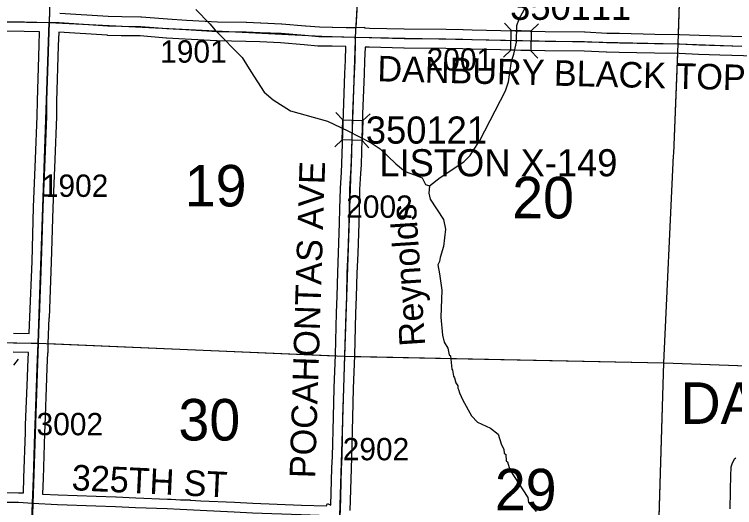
# Model space of a CAD drawing. Extents: x -157.2 to -99.3, y 12.2 to 46.2.
# Drawn here: x -117.299 to -115.044, y 17.657 to 19.202 of the extents above; entities that cross this region are included whole.
import ezdxf

# ---------------------------------------------------------------- set-up
doc = ezdxf.new("R2010")
doc.units = 0
for name, color, linetype in [('tdCoCorpTxt', 7, 'Continuous'), ('tdCoHydroRiver', 7, 'Continuous'), ('tdCoHydroTxtLg', 7, 'Continuous'), ('tdCoSecRdNmbr', 7, 'Continuous'), ('tdCoSecRdTxt', 7, 'Continuous'), ('tdCoSecRteBand', 7, 'Continuous'), ('tdCoSecRteCL', 7, 'Continuous'), ('tdCoSectLine', 7, 'Continuous'), ('tdCoSectLinePart', 7, 'Continuous'), ('tdCoSectNmbr', 7, 'Continuous'), ('tdCoStrucSec', 7, 'Continuous'), ('tdCoStrucSecCoName', 7, 'Continuous'), ('tdCoStrucSecFHWANum', 7, 'Continuous'), ('tdCoSurfConc', 7, 'Continuous'), ('tdCoSurfEarth', 7, 'Continuous'), ('tdCoSurfGravel', 7, 'Continuous'), ('tdCoTwpBndryShd', 7, 'Continuous')]:
    doc.layers.add(name, color=color, linetype=linetype)

msp = doc.modelspace()

# ---------------------------------------------------------------- linework, layer by layer
at = {"layer": 'tdCoHydroRiver'}
for points in [[(-115.7181, 19.188), (-115.7131, 19.1973), (-115.6866, 19.244)], [(-116.7305, 19.2172), (-116.6875, 19.1718), (-116.6707, 19.1524), (-116.5862, 19.0665), (-116.559, 19.0231), (-116.5166, 18.9588), (-116.4888, 18.9344), (-116.4346, 18.8997), (-116.3187, 18.8679), (-116.2549, 18.8377), (-116.1818, 18.7993), (-116.1539, 18.7811)], [(-115.7351, 19.2027), (-115.7181, 19.188)], [(-115.8629, 18.774), (-115.8411, 18.8067), (-115.7611, 18.9628), (-115.7522, 18.9911), (-115.7419, 19.0557), (-115.7348, 19.0777), (-115.7271, 19.1154), (-115.7252, 19.1676), (-115.7181, 19.188)], [(-116.1539, 18.7811), (-116.1047, 18.7339), (-116.0754, 18.7093), (-116.0457, 18.6989), (-116.0223, 18.6903), (-116.0119, 18.6695), (-115.9994, 18.6644)], [(-115.9994, 18.6644), (-115.9661, 18.6906), (-115.8917, 18.7398), (-115.8715, 18.7599), (-115.8629, 18.774)], [(-115.9994, 18.6644), (-116.0016, 18.6423), (-115.9974, 18.6233), (-115.9549, 18.559), (-115.9494, 18.5289), (-115.9556, 18.4754), (-115.966, 18.4409), (-115.9679, 18.4284), (-115.973, 18.4175), (-115.9674, 18.3889), (-115.9609, 18.3382), (-115.9632, 18.2531), (-115.9584, 18.1977), (-115.9527, 18.1755), (-115.9422, 18.1562), (-115.938, 18.1356), (-115.9334, 18.1323), (-115.9297, 18.0912), (-115.9267, 18.0879), (-115.924, 18.0689), (-115.921, 18.0641), (-115.9167, 18.0482), (-115.9107, 18.0386), (-115.9109, 18.0307), (-115.9078, 18.0275), (-115.9049, 18.0163), (-115.8945, 17.994), (-115.8674, 17.9443), (-115.849, 17.9249), (-115.8085, 17.9064), (-115.7838, 17.8868), (-115.7751, 17.8566), (-115.7661, 17.839), (-115.7649, 17.8279), (-115.7603, 17.823), (-115.7592, 17.8041), (-115.7546, 17.8008), (-115.7474, 17.7753), (-115.6913, 17.6886), (-115.6886, 17.6727), (-115.6656, 17.6451)], [(-117.3008, 18.1032), (-117.2861, 18.1217)]]:
    msp.add_lwpolyline(points, dxfattribs=at)
at = {"layer": 'tdCoSecRteBand'}
for points in [[(-117.1567, 19.206), (-117.0051, 19.1962), (-116.963, 19.195), (-116.903, 19.1943), (-116.9021, 19.1942), (-116.9011, 19.1942), (-116.8193, 19.1878), (-116.7604, 19.1843), (-116.6628, 19.1787), (-116.5731, 19.177), (-116.5729, 19.177), (-116.5727, 19.177), (-116.5281, 19.1755), (-116.5279, 19.1755), (-116.5277, 19.1755), (-116.4626, 19.1725), (-116.4621, 19.1725), (-116.4616, 19.1725), (-116.3871, 19.1665), (-116.3869, 19.1665), (-116.3866, 19.1665), (-116.3441, 19.1624), (-116.3037, 19.1622), (-116.3034, 19.1622), (-116.3031, 19.1622), (-116.2604, 19.1611), (-116.2316, 19.1604), (-116.2028, 19.1618), (-116.2026, 19.1596), (-116.2004, 19.1596), (-116.187, 19.1592), (-116.078, 19.1565), (-115.9473, 19.1555), (-115.9471, 19.1555), (-115.9469, 19.1555), (-115.8943, 19.1543), (-115.8942, 19.1543), (-115.894, 19.1543), (-115.8655, 19.1533), (-115.7309, 19.1499), (-115.6367, 19.1481), (-115.5133, 19.1472), (-115.5126, 19.1471), (-115.5119, 19.1471), (-115.4435, 19.1434), (-115.4042, 19.143), (-115.404, 19.143), (-115.4038, 19.143), (-115.2935, 19.1402), (-115.2162, 19.1393), (-115.2158, 19.1393), (-115.2153, 19.1392), (-115.1546, 19.1365), (-115.088, 19.1346), (-114.9768, 19.1314)], [(-117.2528, 18.2027), (-117.2528, 18.2035), (-117.2506, 18.2543), (-117.2437, 18.4282), (-117.2388, 18.5979), (-117.2388, 18.5981), (-117.2388, 18.5982), (-117.2328, 18.7499), (-117.2277, 18.8826), (-117.2272, 18.9308), (-117.2272, 18.9311), (-117.2272, 18.9314), (-117.222, 19.1052), (-117.222, 19.1054), (-117.222, 19.1055), (-117.2204, 19.1475), (-117.2681, 19.1486), (-117.3582, 19.1493)], [(-116.3218, 17.6624), (-116.3181, 17.67), (-116.3078, 17.6649), (-116.3046, 17.7806), (-116.3046, 17.7809), (-116.3046, 17.7812), (-116.3028, 17.8175), (-116.3001, 17.9409), (-116.3001, 17.941), (-116.3001, 17.941), (-116.2979, 18.0315), (-116.2979, 18.0317), (-116.2979, 18.0319), (-116.294, 18.1358), (-116.2905, 18.2668), (-116.2905, 18.2671), (-116.2905, 18.2673), (-116.2883, 18.3193), (-116.2866, 18.3933), (-116.2866, 18.3936), (-116.2866, 18.394), (-116.2836, 18.4556), (-116.2809, 18.5483), (-116.2809, 18.5484), (-116.2809, 18.5484), (-116.2794, 18.5943), (-116.2782, 18.6556), (-116.2782, 18.6561), (-116.2781, 18.6567), (-116.2752, 18.7075), (-116.2752, 18.7076), (-116.2752, 18.7077), (-116.2735, 18.7336), (-116.2688, 18.8926), (-116.2688, 18.8927), (-116.2688, 18.8928), (-116.2641, 19.0166), (-116.2641, 19.0167), (-116.2641, 19.0167), (-116.2624, 19.059), (-116.261, 19.1011), (-116.3044, 19.1022), (-116.3458, 19.1024), (-116.3471, 19.1025), (-116.3484, 19.1026), (-116.3921, 19.1068), (-116.4658, 19.1126), (-116.5302, 19.1155), (-116.5745, 19.117), (-116.6645, 19.1187), (-116.6651, 19.1187), (-116.6657, 19.1188), (-116.7638, 19.1244), (-116.7638, 19.1244), (-116.7639, 19.1244), (-116.823, 19.1279), (-116.8233, 19.1279), (-116.8236, 19.1279), (-116.9048, 19.1343), (-116.964, 19.135), (-116.9642, 19.135), (-116.9644, 19.135), (-117.0074, 19.1362), (-117.0079, 19.1363), (-117.0084, 19.1363), (-117.16, 19.1461), (-117.1604, 19.1461), (-117.1604, 19.1457), (-117.162, 19.1033), (-117.1672, 18.9299), (-117.1677, 18.8816), (-117.1677, 18.8812), (-117.1677, 18.8807), (-117.1729, 18.7476), (-117.1729, 18.7476), (-117.1729, 18.7476), (-117.1788, 18.5961), (-117.1837, 18.4263), (-117.1837, 18.4261), (-117.1837, 18.426), (-117.1906, 18.2519), (-117.1906, 18.2518), (-117.1907, 18.2518), (-117.1941, 18.1714), (-117.1945, 18.1418), (-117.1953, 18.1418), (-117.1973, 18.0954), (-117.1983, 18.063), (-117.1983, 18.0629), (-117.1983, 18.0628), (-117.204, 17.9139), (-117.2047, 17.8901), (-117.2047, 17.8901), (-117.2047, 17.8901), (-117.2091, 17.7485), (-117.2091, 17.7484), (-117.2091, 17.7483), (-117.2111, 17.6998), (-117.2107, 17.6997), (-117.1624, 17.6972), (-117.0426, 17.693), (-116.9815, 17.6911), (-116.9811, 17.6911), (-116.9808, 17.691), (-116.9186, 17.6876), (-116.8195, 17.6839), (-116.8193, 17.6839), (-116.8192, 17.6839), (-116.8081, 17.6833), (-116.7785, 17.6819), (-116.749, 17.6813), (-116.749, 17.6804), (-116.7481, 17.6804), (-116.7154, 17.6787), (-116.6097, 17.674), (-116.6095, 17.674), (-116.6094, 17.674), (-116.5522, 17.6708), (-116.4001, 17.6652), (-116.3218, 17.6624)], [(-114.9786, 19.0714), (-115.0897, 19.0746), (-115.0898, 19.0746), (-115.0898, 19.0746), (-115.1566, 19.0766), (-115.1568, 19.0766), (-115.157, 19.0766), (-115.2175, 19.0793), (-115.2944, 19.0803), (-115.2946, 19.0803), (-115.2948, 19.0803), (-115.4051, 19.083), (-115.4449, 19.0835), (-115.4455, 19.0835), (-115.4461, 19.0835), (-115.5145, 19.0872), (-115.6373, 19.0881), (-115.6375, 19.0881), (-115.6376, 19.0881), (-115.7321, 19.0899), (-115.7322, 19.0899), (-115.7323, 19.0899), (-115.8672, 19.0933), (-115.8673, 19.0933), (-115.8675, 19.0933), (-115.8959, 19.0943), (-115.948, 19.0955), (-116.0787, 19.0965), (-116.079, 19.0965), (-116.0793, 19.0965), (-116.1885, 19.0992), (-116.1885, 19.0992), (-116.1885, 19.0992), (-116.201, 19.0996), (-116.2024, 19.0569), (-116.2024, 19.0568), (-116.2024, 19.0567), (-116.2042, 19.0143), (-116.2088, 18.8907), (-116.2135, 18.7313), (-116.2135, 18.7307), (-116.2136, 18.7302), (-116.2153, 18.7039), (-116.2182, 18.6538), (-116.2194, 18.5929), (-116.2194, 18.5928), (-116.2194, 18.5926), (-116.2209, 18.5465), (-116.2236, 18.4536), (-116.2236, 18.4533), (-116.2237, 18.453), (-116.2266, 18.3915), (-116.2283, 18.3176), (-116.2283, 18.3174), (-116.2283, 18.3171), (-116.2305, 18.265), (-116.234, 18.1341), (-116.234, 18.1339), (-116.234, 18.1337), (-116.2379, 18.0299), (-116.2402, 17.9396), (-116.2429, 17.8158), (-116.2429, 17.8155), (-116.2429, 17.8151), (-116.2446, 17.7786), (-116.2483, 17.648)], [(-117.3016, 18.2035), (-117.2528, 18.2027)], [(-117.271, 17.7029), (-117.2691, 17.7505), (-117.2647, 17.892), (-117.2639, 17.9159), (-117.2639, 17.916), (-117.2639, 17.9161), (-117.2583, 18.0649), (-117.2573, 18.0974), (-117.2573, 18.0976), (-117.2573, 18.0977), (-117.2553, 18.1427), (-117.3028, 18.1435)], [(-115.0577, 17.6537), (-115.0553, 17.7614), (-115.0553, 17.7615), (-115.0553, 17.7616), (-115.0548, 17.7789), (-115.0547, 17.782), (-115.054, 17.785), (-115.0525, 17.7912), (-115.0517, 17.7945), (-115.0501, 17.7976), (-115.0464, 17.805), (-115.044, 17.8098), (-115.0401, 17.8134)], [(-117.3852, 17.7044), (-117.2865, 17.7037), (-117.2858, 17.7037), (-117.2852, 17.7036), (-117.271, 17.7029)]]:
    msp.add_lwpolyline(points, dxfattribs=at)
at = {"layer": 'tdCoSecRteCL'}
for points in [[(-117.1893, 19.1768), (-117.1878, 19.2151), (-117.1819, 19.363), (-117.1809, 19.417), (-117.177, 19.5295), (-117.176, 19.5897), (-117.1733, 19.6664), (-117.1703, 19.7652), (-117.1659, 19.8824), (-117.1646, 19.9332), (-117.1632, 19.9731), (-117.1622, 20.0464), (-117.1607, 20.1061), (-117.159, 20.147), (-117.1591, 20.1681)], [(-118.1841, 19.1916), (-118.1621, 19.1911), (-118.1172, 19.1892), (-118.0706, 19.1904), (-118.0018, 19.1887), (-117.8891, 19.1872), (-117.858, 19.1865), (-117.8013, 19.184), (-117.7483, 19.1825), (-117.6847, 19.184), (-117.6346, 19.1852), (-117.5665, 19.184), (-117.5081, 19.1823), (-117.4487, 19.1823), (-117.3974, 19.1805), (-117.3579, 19.1793), (-117.2677, 19.1786), (-117.1893, 19.1768)], [(-117.2241, 18.1722), (-117.2206, 18.2531), (-117.2137, 18.4272), (-117.2088, 18.5971), (-117.2029, 18.7487), (-117.1977, 18.8819), (-117.1972, 18.9305), (-117.192, 19.1043), (-117.1893, 19.1768)], [(-117.1893, 19.1768), (-117.1586, 19.1761), (-117.0065, 19.1662), (-116.9636, 19.165), (-116.9034, 19.1643), (-116.8213, 19.1578), (-116.7621, 19.1544), (-116.664, 19.1487), (-116.5737, 19.147), (-116.5291, 19.1455), (-116.464, 19.1426), (-116.3895, 19.1366), (-116.3456, 19.1324), (-116.3039, 19.1322), (-116.2312, 19.1303)], [(-116.2785, 17.6339), (-116.2783, 17.6486), (-116.2746, 17.7797), (-116.2729, 17.8165), (-116.2701, 17.9403), (-116.2679, 18.0308), (-116.264, 18.1349), (-116.2605, 18.2661), (-116.2583, 18.3183), (-116.2566, 18.3926), (-116.2536, 18.4545), (-116.2509, 18.5474), (-116.2494, 18.5935), (-116.2482, 18.655), (-116.2452, 18.7058), (-116.2435, 18.7321), (-116.2388, 18.8917), (-116.2341, 19.0155), (-116.2324, 19.0579), (-116.2304, 19.1159), (-116.2312, 19.1303)], [(-116.2312, 19.1303), (-116.1878, 19.1292), (-116.0785, 19.1265), (-115.9476, 19.1255), (-115.895, 19.1243), (-115.8664, 19.1233), (-115.7315, 19.1199), (-115.6371, 19.1181), (-115.5135, 19.1172), (-115.4445, 19.1135), (-115.4045, 19.113), (-115.2941, 19.1103), (-115.2166, 19.1093), (-115.1557, 19.1066), (-115.0889, 19.1046), (-114.9777, 19.1014), (-114.8657, 19.0974), (-114.7937, 19.0957), (-114.7047, 19.0918), (-114.6346, 19.0878), (-114.6315, 19.0874)], [(-118.2257, 18.1874), (-118.1987, 18.1869), (-118.1387, 18.1876), (-118.0726, 18.1856), (-117.8739, 18.1819), (-117.7373, 18.1777), (-117.6736, 18.1795), (-117.5886, 18.1782), (-117.5358, 18.1782), (-117.464, 18.1763), (-117.39, 18.1755), (-117.3022, 18.1735), (-117.2468, 18.1726), (-117.2241, 18.1722)], [(-117.2422, 17.6713), (-117.2391, 17.7495), (-117.2347, 17.891), (-117.2339, 17.915), (-117.2283, 18.0639), (-117.2273, 18.0965), (-117.2241, 18.1722)], [(-118.2438, 17.6905), (-118.2258, 17.6902), (-118.0919, 17.6875), (-118.0411, 17.6877), (-117.8791, 17.6848), (-117.6983, 17.6791), (-117.5708, 17.6766), (-117.4611, 17.6761), (-117.3856, 17.6744), (-117.2867, 17.6737), (-117.2422, 17.6713)], [(-117.2743, 16.6705), (-117.2699, 16.7904), (-117.264, 16.964), (-117.2593, 17.1066), (-117.2559, 17.2287), (-117.2542, 17.278), (-117.2497, 17.3976), (-117.2485, 17.4444), (-117.2453, 17.5939), (-117.2422, 17.6713)], [(-117.2422, 17.6713), (-117.1637, 17.6673), (-117.0436, 17.6631), (-116.9824, 17.6611), (-116.92, 17.6576), (-116.8206, 17.6539), (-116.7796, 17.6519)]]:
    msp.add_lwpolyline(points, dxfattribs=at)
at = {"layer": 'tdCoSectLine'}
for points in [[(-117.1595, 20.1681), (-117.1897, 19.1768)], [(-116.1745, 20.1298), (-116.2316, 19.1303)], [(-115.2199, 19.1093), (-115.1882, 20.106)], [(-118.1845, 19.1916), (-117.1897, 19.1768)], [(-117.2244, 18.1722), (-117.1897, 19.1768)], [(-117.1897, 19.1768), (-116.3157, 19.1328), (-116.2316, 19.1303)], [(-116.2645, 18.1315), (-116.231, 19.1197), (-116.2316, 19.1303)], [(-116.2316, 19.1303), (-115.5508, 19.1174), (-115.2199, 19.1093)], [(-115.2654, 18.1105), (-115.2348, 18.7597), (-115.2342, 18.7659), (-115.2199, 19.1093)], [(-115.2199, 19.1093), (-114.2241, 19.0735)], [(-118.2279, 18.1874), (-117.2244, 18.1722)], [(-117.258, 17.1659), (-117.2244, 18.1722)], [(-117.2244, 18.1722), (-116.2645, 18.1315)], [(-116.2956, 17.1315), (-116.2645, 18.1315)], [(-116.2645, 18.1315), (-115.2654, 18.1105)], [(-115.2953, 17.1113), (-115.2654, 18.1105)], [(-115.2654, 18.1105), (-114.2531, 18.0741)]]:
    msp.add_lwpolyline(points, dxfattribs=at)
at = {"layer": 'tdCoSectLinePart'}
for points in [[(-116.1762, 20.0999), (-116.2299, 19.1603)], [(-115.219, 19.1393), (-115.1892, 20.0762)], [(-115.2654, 18.1105), (-115.2348, 18.7597), (-115.2342, 18.7659), (-115.2212, 19.0793)], [(-117.1948, 18.171), (-116.2949, 18.1328)], [(-116.2349, 18.1309), (-115.2654, 18.1105)], [(-115.2799, 17.6262), (-115.2654, 18.1105)], [(-115.2654, 18.1105), (-114.2839, 18.0752)]]:
    msp.add_lwpolyline(points, dxfattribs=at)
at = {"layer": 'tdCoStrucSec'}
for p, q in [((-115.7429, 19.152), (-115.7645, 19.1746)), ((-115.6803, 19.1505), (-115.6576, 19.1721)), ((-115.7444, 19.0894), (-115.767, 19.0678)), ((-115.6818, 19.0879), (-115.6602, 19.0652)), ((-116.2706, 18.8714), (-116.292, 18.8943)), ((-116.208, 18.8693), (-116.1852, 18.8907)), ((-116.2727, 18.8088), (-116.2955, 18.7875)), ((-116.2101, 18.8068), (-116.1887, 18.7839))]:
    msp.add_line(p, q, dxfattribs=at)
for points in [[(-115.7429, 19.152), (-115.6803, 19.1505), (-115.6818, 19.0879), (-115.7444, 19.0894)], [(-116.2727, 18.8088), (-116.2706, 18.8714), (-116.208, 18.8693), (-116.2101, 18.8068)]]:
    msp.add_lwpolyline(points, close=True, dxfattribs=at)
at = {"layer": 'tdCoSurfConc'}
msp.add_lwpolyline([(-117.3579, 19.1793), (-117.2677, 19.1786), (-117.1893, 19.1768), (-117.1586, 19.1761), (-117.0065, 19.1662), (-116.9636, 19.165), (-116.9034, 19.1643), (-116.8213, 19.1578), (-116.7621, 19.1544), (-116.664, 19.1487), (-116.5737, 19.147), (-116.5291, 19.1455), (-116.464, 19.1426), (-116.3895, 19.1366), (-116.3456, 19.1324), (-116.3039, 19.1322), (-116.2312, 19.1303), (-116.1878, 19.1292), (-116.0785, 19.1265), (-115.9476, 19.1255), (-115.895, 19.1243), (-115.8664, 19.1233), (-115.7315, 19.1199), (-115.6371, 19.1181), (-115.5135, 19.1172), (-115.4445, 19.1135), (-115.4045, 19.113), (-115.2941, 19.1103), (-115.2166, 19.1093), (-115.1557, 19.1066), (-115.0889, 19.1046), (-114.9777, 19.1014)], dxfattribs=at)
at = {"layer": 'tdCoSurfEarth'}
msp.add_lwpolyline([(-117.1893, 19.1768), (-117.1878, 19.2151)], dxfattribs=at)
at = {"layer": 'tdCoSurfGravel'}
for points in [[(-117.2241, 18.1722), (-117.2206, 18.2531), (-117.2137, 18.4272), (-117.2088, 18.5971), (-117.2029, 18.7487), (-117.1977, 18.8819), (-117.1972, 18.9305), (-117.192, 19.1043), (-117.1893, 19.1768)], [(-116.2788, 17.6044), (-116.2785, 17.6339), (-116.2783, 17.6486), (-116.2746, 17.7797), (-116.2729, 17.8165), (-116.2701, 17.9403), (-116.2679, 18.0308), (-116.264, 18.1349), (-116.2605, 18.2661), (-116.2583, 18.3183), (-116.2566, 18.3926), (-116.2536, 18.4545), (-116.2509, 18.5474), (-116.2494, 18.5935), (-116.2482, 18.655), (-116.2452, 18.7058), (-116.2435, 18.7321), (-116.2388, 18.8917), (-116.2341, 19.0155), (-116.2324, 19.0579), (-116.2304, 19.1159), (-116.2312, 19.1303)], [(-118.256, 18.188), (-118.2257, 18.1874), (-118.1987, 18.1869), (-118.1387, 18.1876), (-118.0726, 18.1856), (-117.8739, 18.1819), (-117.7373, 18.1777), (-117.6736, 18.1795), (-117.5886, 18.1782), (-117.5358, 18.1782), (-117.464, 18.1763), (-117.39, 18.1755), (-117.3022, 18.1735), (-117.2468, 18.1726), (-117.2241, 18.1722)], [(-117.2932, 16.1694), (-117.2903, 16.221), (-117.2872, 16.3248), (-117.2825, 16.4723), (-117.2761, 16.6225), (-117.2743, 16.6705), (-117.2699, 16.7904), (-117.264, 16.964), (-117.2593, 17.1066), (-117.2559, 17.2287), (-117.2542, 17.278), (-117.2497, 17.3976), (-117.2485, 17.4444), (-117.2453, 17.5939), (-117.2422, 17.6713), (-117.2391, 17.7495), (-117.2347, 17.891), (-117.2339, 17.915), (-117.2283, 18.0639), (-117.2273, 18.0965), (-117.2241, 18.1722)], [(-118.2438, 17.6905), (-118.2258, 17.6902), (-118.0919, 17.6875), (-118.0411, 17.6877), (-117.8791, 17.6848), (-117.6983, 17.6791), (-117.5708, 17.6766), (-117.4611, 17.6761), (-117.3856, 17.6744), (-117.2867, 17.6737), (-117.2422, 17.6713)], [(-117.2422, 17.6713), (-117.1637, 17.6673), (-117.0436, 17.6631), (-116.9824, 17.6611), (-116.92, 17.6576), (-116.8206, 17.6539), (-116.7796, 17.6519), (-116.7168, 17.6488), (-116.611, 17.6441), (-116.5536, 17.6409), (-116.4012, 17.6352), (-116.3166, 17.6322), (-116.3062, 17.6305), (-116.3046, 17.6297), (-116.3018, 17.6283), (-116.2914, 17.6206), (-116.2855, 17.6142), (-116.2788, 17.6044)]]:
    msp.add_lwpolyline(points, dxfattribs=at)
at = {"layer": 'tdCoTwpBndryShd'}
msp.add_lwpolyline([(-116.7577, 34.3274), (-116.7946, 33.1185), (-116.824, 32.1276), (-116.857, 31.1319), (-116.8899, 30.1347), (-116.9135, 29.1331), (-116.9417, 28.1357), (-116.9699, 27.1621), (-117.002, 26.1611), (-117.0437, 25.1582), (-117.0647, 24.1645), (-117.0933, 23.1631), (-117.128, 22.1568), (-117.146, 21.1585), (-117.1595, 20.1681), (-117.1897, 19.1768), (-117.2244, 18.1722), (-117.258, 17.1659), (-117.2934, 16.1724)], dxfattribs=at)

# ---------------------------------------------------------------- texts
at = {"layer": 'tdCoCorpTxt'}
msp.add_text('DANBURY', height=0.13, rotation=359.9128, dxfattribs=at).set_placement((-115.213, 17.9195))
at = {"layer": 'tdCoHydroTxtLg'}
msp.add_text('Reynolds', height=0.08, rotation=93.7869, dxfattribs=at).set_placement((-116.0124, 18.165))
at = {"layer": 'tdCoSecRdNmbr'}
for s, rotation, p in [('1901', 359.9112, (-116.8426, 19.0508)), ('2001', 359.9119, (-116.0081, 19.0262)), ('1902', 359.911, (-117.2132, 18.6305)), ('2002', 359.9117, (-116.2599, 18.565)), ('3002', 359.911, (-117.2297, 17.8839)), ('2902', 359.9117, (-116.2709, 17.8055))]:
    msp.add_text(s, height=0.07, rotation=rotation, dxfattribs=at).set_placement(p)
at = {"layer": 'tdCoSecRdTxt'}
for s, rotation, p in [('DANBURY BLACK TOP', 358.5884, (-116.1629, 18.9924)), ('POCAHONTAS AVE', 88.1667, (-116.3575, 17.7482)), ('325TH ST', 357.275, (-117.1209, 17.7119))]:
    msp.add_text(s, height=0.08, rotation=rotation, dxfattribs=at).set_placement(p)
at = {"layer": 'tdCoSectNmbr'}
for s, rotation, p in [('19', 359.9113, (-116.7656, 18.6006)), ('20', 359.912, (-115.7402, 18.5632)), ('30', 359.9113, (-116.7854, 17.8675)), ('29', 359.912, (-115.7947, 17.6489))]:
    msp.add_text(s, height=0.13, rotation=rotation, dxfattribs=at).set_placement(p)
at = {"layer": 'tdCoStrucSecCoName'}
msp.add_text('LISTON X-149', height=0.085, dxfattribs=at).set_placement((-116.1561, 18.6947))
at = {"layer": 'tdCoStrucSecFHWANum'}
for s, p in [('350111', (-115.7466, 19.1848)), ('350121', (-116.1984, 18.7971))]:
    msp.add_text(s, height=0.085, dxfattribs=at).set_placement(p)

doc.saveas('drawing.dxf')
